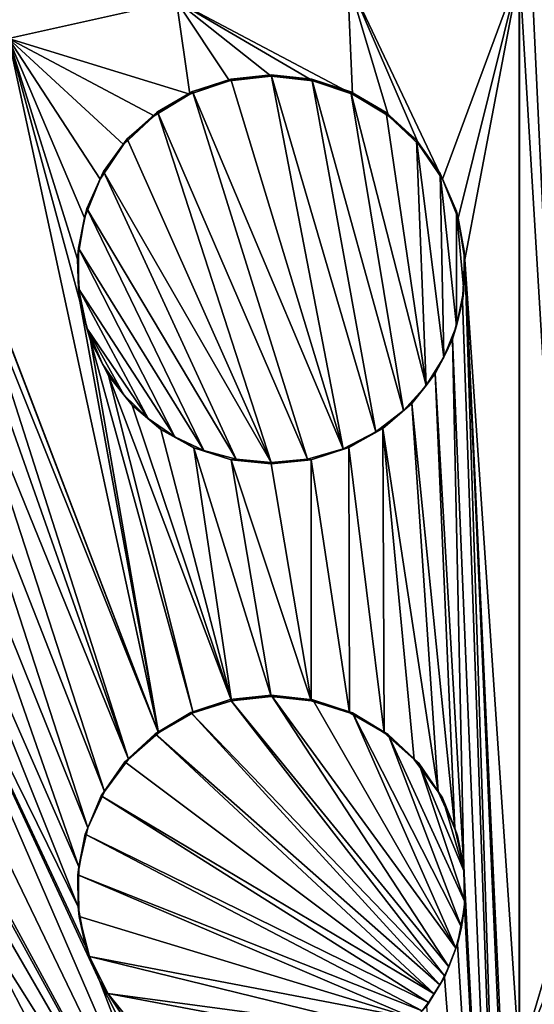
# Model space of a CAD drawing. Header units: metres. Extents: x -24 to 72, y -247 to 22.
# Tile 290 of 573: x -0.644 to 0.02, y -184.28 to -183.011. Entities that reach past the tile are written whole.
import ezdxf

# ---------------------------------------------------------------- set-up
doc = ezdxf.new("R2010")
doc.units = ezdxf.units.M
doc.layers.add('solid_509589_MEDIA_SW0001', color=7, linetype='CONTINUOUS')

msp = doc.modelspace()

# ---------------------------------------------------------------- linework, layer by layer
at = {"layer": 'solid_509589_MEDIA_SW0001'}
for points in [[(-0.914482, -196.50621, 277.96283), (-1.273931, -103.115448, 276.353119), (0.000003, -103.116188, 276.310883)], [(-0.914482, -196.50621, 277.96283), (0.000003, -103.116188, 276.310883), (0.000003, -103.316154, 276.314362)], [(0.000003, -195.803818, 277.928741), (0.000003, -103.316154, 276.314362), (1.273439, -103.115448, 276.353088)], [(0.000004, -196.487045, 277.940674), (0.000003, -195.803818, 277.928741), (1.273439, -103.115448, 276.353088)], [(0.915195, -196.506195, 277.96286), (0.000004, -196.487045, 277.940674), (1.273439, -103.115448, 276.353088)], [(-0.914482, -196.50621, 277.96283), (0.000003, -103.316154, 276.314362), (0.000003, -195.803818, 277.928741)], [(0.071027, -184.116257, 309.277771), (0.000454, -182.620438, 309.216431), (0.000455, -182.948074, 309.234467)], [(0.071172, -183.31459, 309.251526), (0.086259, -182.62149, 309.2164), (0.000454, -182.620438, 309.216431)], [(0.071172, -183.31459, 309.251526), (0.000454, -182.620438, 309.216431), (0.071027, -184.116257, 309.277771)], [(-0.745839, -182.663818, 309.212433), (-0.658258, -183.034805, 309.233734), (-0.441493, -182.98674, 309.234161)], [(-0.098686, -183.216431, 309.247223), (0.000455, -182.948074, 309.234467), (-0.221364, -182.957748, 309.234406)], [(-0.098686, -183.216431, 309.247223), (-0.07867, -183.266602, 309.249481), (0.000455, -182.948074, 309.234467)], [(-0.07867, -183.266602, 309.249481), (-0.069914, -183.319931, 309.25177), (0.000455, -182.948074, 309.234467)], [(-0.069914, -183.319931, 309.25177), (0.000453, -184.353119, 309.282654), (0.000455, -182.948074, 309.234467)], [(0.071027, -184.116257, 309.277771), (0.000455, -182.948074, 309.234467), (0.000453, -184.353119, 309.282654)], [(-0.214603, -183.106735, 309.24176), (-0.221364, -182.957748, 309.234406), (-0.441493, -182.98674, 309.234161)], [(-0.129033, -183.171722, 309.245117), (-0.098686, -183.216431, 309.247223), (-0.221364, -182.957748, 309.234406)], [(-0.16829, -183.134567, 309.243286), (-0.129033, -183.171722, 309.245117), (-0.221364, -182.957748, 309.234406)], [(-0.214603, -183.106735, 309.24176), (-0.16829, -183.134567, 309.243286), (-0.221364, -182.957748, 309.234406)], [(-0.424397, -183.10672, 309.240204), (-0.441493, -182.98674, 309.234161), (-0.658258, -183.034805, 309.233734)], [(-0.265816, -183.089508, 309.240662), (-0.214603, -183.106735, 309.24176), (-0.441493, -182.98674, 309.234161)], [(-0.319545, -183.083679, 309.240021), (-0.265816, -183.089508, 309.240662), (-0.441493, -182.98674, 309.234161)], [(-0.373237, -183.089508, 309.239868), (-0.319545, -183.083679, 309.240021), (-0.441493, -182.98674, 309.234161)], [(-0.424397, -183.10672, 309.240204), (-0.373237, -183.089508, 309.239868), (-0.441493, -182.98674, 309.234161)], [(-0.464999, -183.929932, 309.270599), (-0.658258, -183.034805, 309.233734), (-0.738337, -183.217194, 309.240936)], [(-0.566341, -183.373444, 309.250305), (-0.658258, -183.034805, 309.233734), (-0.464999, -183.929932, 309.270599)], [(-0.470687, -183.134521, 309.240997), (-0.424397, -183.10672, 309.240204), (-0.658258, -183.034805, 309.233734)], [(-0.509929, -183.171616, 309.242279), (-0.470687, -183.134521, 309.240997), (-0.658258, -183.034805, 309.233734)], [(-0.540278, -183.216248, 309.243896), (-0.509929, -183.171616, 309.242279), (-0.658258, -183.034805, 309.233734)], [(-0.560338, -183.266373, 309.24585), (-0.540278, -183.216248, 309.243896), (-0.658258, -183.034805, 309.233734)], [(-0.569158, -183.319641, 309.248016), (-0.560338, -183.266373, 309.24585), (-0.658258, -183.034805, 309.233734)], [(-0.566341, -183.373444, 309.250305), (-0.569158, -183.319641, 309.248016), (-0.658258, -183.034805, 309.233734)], [(-0.371453, -183.087387, 309.339874), (-0.373237, -183.089508, 309.239868), (-0.421091, -183.103485, 309.340179)], [(-0.371453, -183.087387, 309.339874), (-0.421091, -183.103485, 309.340179), (-0.22684, -183.563812, 309.360901)], [(-0.31953, -183.081924, 309.340057), (-0.319545, -183.083679, 309.240021), (-0.373237, -183.089508, 309.239868)], [(-0.371453, -183.087387, 309.339874), (-0.31953, -183.081924, 309.340057), (-0.373237, -183.089508, 309.239868)], [(-0.371453, -183.087387, 309.339874), (-0.22684, -183.563812, 309.360901), (-0.31953, -183.081924, 309.340057)], [(-0.267046, -183.087494, 309.340668), (-0.319545, -183.083679, 309.240021), (-0.31953, -183.081924, 309.340057)], [(-0.267046, -183.087494, 309.340668), (-0.265816, -183.089508, 309.240662), (-0.319545, -183.083679, 309.240021)], [(-0.184838, -183.542252, 309.360291), (-0.267046, -183.087494, 309.340668), (-0.31953, -183.081924, 309.340057)], [(-0.22684, -183.563812, 309.360901), (-0.184838, -183.542252, 309.360291), (-0.31953, -183.081924, 309.340057)], [(-0.216906, -183.103943, 309.341736), (-0.265816, -183.089508, 309.240662), (-0.267046, -183.087494, 309.340668)], [(-0.149029, -183.514496, 309.359406), (-0.216906, -183.103943, 309.341736), (-0.267046, -183.087494, 309.340668)], [(-0.184838, -183.542252, 309.360291), (-0.149029, -183.514496, 309.359406), (-0.267046, -183.087494, 309.340668)], [(-0.421091, -183.103485, 309.340179), (-0.373237, -183.089508, 309.239868), (-0.424397, -183.10672, 309.240204)], [(-0.216906, -183.103943, 309.341736), (-0.214603, -183.106735, 309.24176), (-0.265816, -183.089508, 309.240662)], [(-0.466308, -183.129547, 309.340942), (-0.424397, -183.10672, 309.240204), (-0.470687, -183.134521, 309.240997)], [(-0.421091, -183.103485, 309.340179), (-0.424397, -183.10672, 309.240204), (-0.466308, -183.129547, 309.340942)], [(-0.421091, -183.103485, 309.340179), (-0.466308, -183.129547, 309.340942), (-0.272857, -183.57724, 309.361115)], [(-0.421091, -183.103485, 309.340179), (-0.272857, -183.57724, 309.361115), (-0.22684, -183.563812, 309.360901)], [(-0.171338, -183.130539, 309.343201), (-0.214603, -183.106735, 309.24176), (-0.216906, -183.103943, 309.341736)], [(-0.119923, -183.482193, 309.358276), (-0.171338, -183.130539, 309.343201), (-0.216906, -183.103943, 309.341736)], [(-0.149029, -183.514496, 309.359406), (-0.119923, -183.482193, 309.358276), (-0.216906, -183.103943, 309.341736)], [(-0.171338, -183.130539, 309.343201), (-0.16829, -183.134567, 309.243286), (-0.214603, -183.106735, 309.24176)], [(-0.505138, -183.164429, 309.342102), (-0.470687, -183.134521, 309.240997), (-0.509929, -183.171616, 309.242279)], [(-0.466308, -183.129547, 309.340942), (-0.470687, -183.134521, 309.240997), (-0.505138, -183.164429, 309.342102)], [(-0.466308, -183.129547, 309.340942), (-0.505138, -183.164429, 309.342102), (-0.31953, -183.581635, 309.360931)], [(-0.466308, -183.129547, 309.340942), (-0.31953, -183.581635, 309.360931), (-0.272857, -183.57724, 309.361115)], [(-0.132362, -183.166122, 309.344971), (-0.16829, -183.134567, 309.243286), (-0.171338, -183.130539, 309.343201)], [(-0.119923, -183.482193, 309.358276), (-0.132362, -183.166122, 309.344971), (-0.171338, -183.130539, 309.343201)], [(-0.132362, -183.166122, 309.344971), (-0.129033, -183.171722, 309.245117), (-0.16829, -183.134567, 309.243286)], [(-0.505138, -183.164429, 309.342102), (-0.509929, -183.171616, 309.242279), (-0.535877, -183.206604, 309.343628)], [(-0.505138, -183.164429, 309.342102), (-0.535877, -183.206604, 309.343628), (-0.31953, -183.581635, 309.360931)], [(-0.535877, -183.206604, 309.343628), (-0.509929, -183.171616, 309.242279), (-0.540278, -183.216248, 309.243896)], [(-0.101731, -183.209091, 309.346985), (-0.129033, -183.171722, 309.245117), (-0.132362, -183.166122, 309.344971)], [(-0.097177, -183.445969, 309.356934), (-0.101731, -183.209091, 309.346985), (-0.132362, -183.166122, 309.344971)], [(-0.119923, -183.482193, 309.358276), (-0.097177, -183.445969, 309.356934), (-0.132362, -183.166122, 309.344971)], [(-0.101731, -183.209091, 309.346985), (-0.098686, -183.216431, 309.247223), (-0.129033, -183.171722, 309.245117)], [(-0.535877, -183.206604, 309.343628), (-0.540278, -183.216248, 309.243896), (-0.557176, -183.254242, 309.345459)], [(-0.535877, -183.206604, 309.343628), (-0.557176, -183.254242, 309.345459), (-0.36497, -183.577484, 309.360443)], [(-0.535877, -183.206604, 309.343628), (-0.36497, -183.577484, 309.360443), (-0.31953, -183.581635, 309.360931)], [(-0.080811, -183.257538, 309.349182), (-0.098686, -183.216431, 309.247223), (-0.101731, -183.209091, 309.346985)], [(-0.080659, -183.405472, 309.355377), (-0.080811, -183.257538, 309.349182), (-0.101731, -183.209091, 309.346985)], [(-0.097177, -183.445969, 309.356934), (-0.080659, -183.405472, 309.355377), (-0.101731, -183.209091, 309.346985)], [(-0.464999, -183.929932, 309.270599), (-0.738337, -183.217194, 309.240936), (-0.718438, -183.267563, 309.2435)], [(-0.557176, -183.254242, 309.345459), (-0.540278, -183.216248, 309.243896), (-0.560338, -183.266373, 309.24585)], [(-0.080811, -183.257538, 309.349182), (-0.07867, -183.266602, 309.249481), (-0.098686, -183.216431, 309.247223)], [(-0.557176, -183.254242, 309.345459), (-0.560338, -183.266373, 309.24585), (-0.568115, -183.305267, 309.347534)], [(-0.557176, -183.254242, 309.345459), (-0.568115, -183.305267, 309.347534), (-0.406404, -183.566086, 309.35965)], [(-0.557176, -183.254242, 309.345459), (-0.406404, -183.566086, 309.35965), (-0.36497, -183.577484, 309.360443)], [(-0.568115, -183.305267, 309.347534), (-0.560338, -183.266373, 309.24585), (-0.569158, -183.319641, 309.248016)], [(-0.070557, -183.309128, 309.35141), (-0.07867, -183.266602, 309.249481), (-0.080811, -183.257538, 309.349182)], [(-0.071109, -183.359787, 309.353516), (-0.070557, -183.309128, 309.35141), (-0.080811, -183.257538, 309.349182)], [(-0.080659, -183.405472, 309.355377), (-0.071109, -183.359787, 309.353516), (-0.080811, -183.257538, 309.349182)], [(-0.070557, -183.309128, 309.35141), (-0.069914, -183.319931, 309.25177), (-0.07867, -183.266602, 309.249481)], [(-0.464999, -183.929932, 309.270599), (-0.718438, -183.267563, 309.2435), (-0.709904, -183.320236, 309.245911)], [(-0.568115, -183.305267, 309.347534), (-0.569158, -183.319641, 309.248016), (-0.568212, -183.357437, 309.349701)], [(-0.568115, -183.305267, 309.347534), (-0.568212, -183.357437, 309.349701), (-0.444025, -183.548477, 309.358612)], [(-0.568115, -183.305267, 309.347534), (-0.444025, -183.548477, 309.358612), (-0.406404, -183.566086, 309.35965)], [(-0.071109, -183.359787, 309.353516), (-0.069914, -183.319931, 309.25177), (-0.070557, -183.309128, 309.35141)], [(-0.503686, -183.964172, 309.271088), (-0.709904, -183.320236, 309.245911), (-0.71246, -183.371628, 309.248016)], [(-0.503686, -183.964172, 309.271088), (-0.464999, -183.929932, 309.270599), (-0.709904, -183.320236, 309.245911)], [(-0.568212, -183.357437, 309.349701), (-0.569158, -183.319641, 309.248016), (-0.566341, -183.373444, 309.250305)], [(-0.069914, -183.319931, 309.25177), (-0.072696, -183.373047, 309.253998), (0.000446, -185.493225, 309.286987)], [(-0.071109, -183.359787, 309.353516), (-0.072696, -183.373047, 309.253998), (-0.069914, -183.319931, 309.25177)], [(-0.069914, -183.319931, 309.25177), (0.000451, -184.839203, 309.2883), (0.000453, -184.353119, 309.282654)], [(-0.069914, -183.319931, 309.25177), (0.00045, -184.923157, 309.288696), (0.000451, -184.839203, 309.2883)], [(-0.069914, -183.319931, 309.25177), (0.000446, -185.493225, 309.286987), (0.00045, -184.923157, 309.288696)], [(-0.568212, -183.357437, 309.349701), (-0.566341, -183.373444, 309.250305), (-0.557421, -183.40863, 309.351929)], [(-0.568212, -183.357437, 309.349701), (-0.478361, -183.52475, 309.357361), (-0.444025, -183.548477, 309.358612)], [(-0.568212, -183.357437, 309.349701), (-0.557421, -183.40863, 309.351929), (-0.478361, -183.52475, 309.357361)], [(-0.080659, -183.405472, 309.355377), (-0.072696, -183.373047, 309.253998), (-0.071109, -183.359787, 309.353516)], [(-0.503686, -183.964172, 309.271088), (-0.71246, -183.371628, 309.248016), (-0.724979, -183.420029, 309.249756)], [(-0.552462, -183.424332, 309.252533), (-0.566341, -183.373444, 309.250305), (-0.464999, -183.929932, 309.270599)], [(-0.557421, -183.40863, 309.351929), (-0.566341, -183.373444, 309.250305), (-0.552462, -183.424332, 309.252533)], [(-0.072696, -183.373047, 309.253998), (-0.085912, -183.422409, 309.255951), (0.000446, -185.493225, 309.286987)], [(-0.080659, -183.405472, 309.355377), (-0.085912, -183.422409, 309.255951), (-0.072696, -183.373047, 309.253998)], [(-0.097177, -183.445969, 309.356934), (-0.085912, -183.422409, 309.255951), (-0.080659, -183.405472, 309.355377)], [(-0.557421, -183.40863, 309.351929), (-0.552462, -183.424332, 309.252533), (-0.536793, -183.455414, 309.354034)], [(-0.557421, -183.40863, 309.351929), (-0.509528, -183.494202, 309.355865), (-0.478361, -183.52475, 309.357361)], [(-0.557421, -183.40863, 309.351929), (-0.536793, -183.455414, 309.354034), (-0.509528, -183.494202, 309.355865)], [(-0.53451, -184.00563, 309.27179), (-0.724979, -183.420029, 309.249756), (-0.746679, -183.46463, 309.251129)], [(-0.53451, -184.00563, 309.27179), (-0.503686, -183.964172, 309.271088), (-0.724979, -183.420029, 309.249756)], [(-0.552462, -183.424332, 309.252533), (-0.464999, -183.929932, 309.270599), (-0.420112, -183.904388, 309.270355)], [(-0.529431, -183.469299, 309.254578), (-0.552462, -183.424332, 309.252533), (-0.420112, -183.904388, 309.270355)], [(-0.536793, -183.455414, 309.354034), (-0.552462, -183.424332, 309.252533), (-0.529431, -183.469299, 309.254578)], [(-0.085912, -183.422409, 309.255951), (-0.108018, -183.466675, 309.257629), (-0.071323, -184.103424, 309.277496)], [(-0.097177, -183.445969, 309.356934), (-0.108018, -183.466675, 309.257629), (-0.085912, -183.422409, 309.255951)], [(-0.085912, -183.422409, 309.255951), (-0.071323, -184.103424, 309.277496), (0.000446, -185.493225, 309.286987)], [(-0.536793, -183.455414, 309.354034), (-0.529431, -183.469299, 309.254578), (-0.509528, -183.494202, 309.355865)], [(-0.119923, -183.482193, 309.358276), (-0.108018, -183.466675, 309.257629), (-0.097177, -183.445969, 309.356934)], [(-0.556151, -184.052521, 309.272705), (-0.746679, -183.46463, 309.251129), (-0.777032, -183.504364, 309.252075)], [(-0.556151, -184.052521, 309.272705), (-0.53451, -184.00563, 309.27179), (-0.746679, -183.46463, 309.251129)], [(-0.529431, -183.469299, 309.254578), (-0.420112, -183.904388, 309.270355), (-0.370934, -183.888611, 309.270355)], [(-0.498983, -183.507523, 309.256409), (-0.529431, -183.469299, 309.254578), (-0.370934, -183.888611, 309.270355)], [(-0.509528, -183.494202, 309.355865), (-0.529431, -183.469299, 309.254578), (-0.498983, -183.507523, 309.256409)], [(-0.108018, -183.466675, 309.257629), (-0.138058, -183.505341, 309.259033), (-0.082784, -184.052917, 309.276245)], [(-0.119923, -183.482193, 309.358276), (-0.138058, -183.505341, 309.259033), (-0.108018, -183.466675, 309.257629)], [(-0.108018, -183.466675, 309.257629), (-0.082784, -184.052917, 309.276245), (-0.071323, -184.103424, 309.277496)], [(-0.149029, -183.514496, 309.359406), (-0.138058, -183.505341, 309.259033), (-0.119923, -183.482193, 309.358276)], [(-0.509528, -183.494202, 309.355865), (-0.498983, -183.507523, 309.256409), (-0.478361, -183.52475, 309.357361)], [(-0.567692, -184.102844, 309.273743), (-0.777032, -183.504364, 309.252075), (-0.815336, -183.537735, 309.252625)], [(-0.567692, -184.102844, 309.273743), (-0.556151, -184.052521, 309.272705), (-0.777032, -183.504364, 309.252075)], [(-0.46204, -183.538849, 309.257996), (-0.498983, -183.507523, 309.256409), (-0.370934, -183.888611, 309.270355)], [(-0.478361, -183.52475, 309.357361), (-0.498983, -183.507523, 309.256409), (-0.46204, -183.538849, 309.257996)], [(-0.138058, -183.505341, 309.259033), (-0.175424, -183.537674, 309.260101), (-0.104363, -184.005936, 309.275024)], [(-0.149029, -183.514496, 309.359406), (-0.175424, -183.537674, 309.260101), (-0.138058, -183.505341, 309.259033)], [(-0.138058, -183.505341, 309.259033), (-0.104363, -184.005936, 309.275024), (-0.082784, -184.052917, 309.276245)], [(-0.184838, -183.542252, 309.360291), (-0.175424, -183.537674, 309.260101), (-0.149029, -183.514496, 309.359406)], [(-0.478361, -183.52475, 309.357361), (-0.46204, -183.538849, 309.257996), (-0.444025, -183.548477, 309.358612)], [(-0.568638, -184.154526, 309.274902), (-0.815336, -183.537735, 309.252625), (-0.860118, -183.562897, 309.252655)], [(-0.568638, -184.154526, 309.274902), (-0.567692, -184.102844, 309.273743), (-0.815336, -183.537735, 309.252625)], [(-0.419162, -183.562698, 309.259338), (-0.46204, -183.538849, 309.257996), (-0.370934, -183.888611, 309.270355)], [(-0.444025, -183.548477, 309.358612), (-0.46204, -183.538849, 309.257996), (-0.419162, -183.562698, 309.259338)], [(-0.22684, -183.563812, 309.360901), (-0.219334, -183.562424, 309.260803), (-0.184838, -183.542252, 309.360291)], [(-0.175424, -183.537674, 309.260101), (-0.219334, -183.562424, 309.260803), (-0.173887, -183.930054, 309.272766)], [(-0.184838, -183.542252, 309.360291), (-0.219334, -183.562424, 309.260803), (-0.175424, -183.537674, 309.260101)], [(-0.175424, -183.537674, 309.260101), (-0.135177, -183.964371, 309.273834), (-0.104363, -184.005936, 309.275024)], [(-0.175424, -183.537674, 309.260101), (-0.173887, -183.930054, 309.272766), (-0.135177, -183.964371, 309.273834)], [(-0.444025, -183.548477, 309.358612), (-0.419162, -183.562698, 309.259338), (-0.406404, -183.566086, 309.35965)], [(-0.373064, -184.688919, 309.285553), (-0.860118, -183.562897, 309.252655), (-0.909063, -183.578384, 309.252167)], [(-0.540362, -184.250427, 309.277313), (-0.860118, -183.562897, 309.252655), (-0.373064, -184.688919, 309.285553)], [(-0.55903, -184.204956, 309.276123), (-0.568638, -184.154526, 309.274902), (-0.860118, -183.562897, 309.252655)], [(-0.540362, -184.250427, 309.277313), (-0.55903, -184.204956, 309.276123), (-0.860118, -183.562897, 309.252655)], [(-0.419162, -183.562698, 309.259338), (-0.370934, -183.888611, 309.270355), (-0.319546, -183.883255, 309.27063)], [(-0.371138, -183.578018, 309.260315), (-0.419162, -183.562698, 309.259338), (-0.319546, -183.883255, 309.27063)], [(-0.406404, -183.566086, 309.35965), (-0.419162, -183.562698, 309.259338), (-0.371138, -183.578018, 309.260315)], [(-0.406404, -183.566086, 309.35965), (-0.371138, -183.578018, 309.260315), (-0.36497, -183.577484, 309.360443)], [(-0.272857, -183.57724, 309.361115), (-0.268226, -183.578049, 309.261108), (-0.22684, -183.563812, 309.360901)], [(-0.219334, -183.562424, 309.260803), (-0.268226, -183.578049, 309.261108), (-0.218825, -183.904434, 309.271851)], [(-0.22684, -183.563812, 309.360901), (-0.268226, -183.578049, 309.261108), (-0.219334, -183.562424, 309.260803)], [(-0.219334, -183.562424, 309.260803), (-0.218825, -183.904434, 309.271851), (-0.173887, -183.930054, 309.272766)], [(-0.743506, -184.007507, 309.268677), (-0.373064, -184.688919, 309.285553), (-0.909063, -183.578384, 309.252167)], [(-0.36497, -183.577484, 309.360443), (-0.371138, -183.578018, 309.260315), (-0.319545, -183.583389, 309.260925)], [(-0.371138, -183.578018, 309.260315), (-0.319546, -183.883255, 309.27063), (-0.268077, -183.888611, 309.271118)], [(-0.371138, -183.578018, 309.260315), (-0.268077, -183.888611, 309.271118), (-0.319545, -183.583389, 309.260925)], [(-0.36497, -183.577484, 309.360443), (-0.319545, -183.583389, 309.260925), (-0.31953, -183.581635, 309.360931)], [(-0.268226, -183.578049, 309.261108), (-0.319545, -183.583389, 309.260925), (-0.268077, -183.888611, 309.271118)], [(-0.31953, -183.581635, 309.360931), (-0.319545, -183.583389, 309.260925), (-0.268226, -183.578049, 309.261108)], [(-0.31953, -183.581635, 309.360931), (-0.268226, -183.578049, 309.261108), (-0.272857, -183.57724, 309.361115)], [(-0.268226, -183.578049, 309.261108), (-0.268077, -183.888611, 309.271118), (-0.218825, -183.904434, 309.271851)], [(-0.775875, -184.763626, 309.280701), (-0.569089, -184.917984, 309.284882), (-1.793589, -183.688095, 309.227509)], [(-1.13062, -184.315689, 309.266846), (-1.793589, -183.688095, 309.227509), (-0.569089, -184.917984, 309.284882)], [(-0.372633, -183.887222, 309.370361), (-0.420112, -183.904388, 309.270355), (-0.423294, -183.904068, 309.370361)], [(-0.372633, -183.887222, 309.370361), (-0.423294, -183.904068, 309.370361), (-0.096052, -184.243454, 309.380493)], [(-0.372633, -183.887222, 309.370361), (-0.370934, -183.888611, 309.270355), (-0.420112, -183.904388, 309.270355)], [(-0.372633, -183.887222, 309.370361), (-0.31953, -183.881516, 309.370605), (-0.370934, -183.888611, 309.270355)], [(-0.372633, -183.887222, 309.370361), (-0.090548, -184.231735, 309.38028), (-0.31953, -183.881516, 309.370605)], [(-0.372633, -183.887222, 309.370361), (-0.096052, -184.243454, 309.380493), (-0.090548, -184.231735, 309.38028)], [(-0.31953, -183.881516, 309.370605), (-0.319546, -183.883255, 309.27063), (-0.370934, -183.888611, 309.270355)], [(-0.265918, -183.887329, 309.371155), (-0.319546, -183.883255, 309.27063), (-0.31953, -183.881516, 309.370605)], [(-0.265918, -183.887329, 309.371155), (-0.268077, -183.888611, 309.271118), (-0.319546, -183.883255, 309.27063)], [(-0.081425, -184.207596, 309.379791), (-0.265918, -183.887329, 309.371155), (-0.31953, -183.881516, 309.370605)], [(-0.090548, -184.231735, 309.38028), (-0.081425, -184.207596, 309.379791), (-0.31953, -183.881516, 309.370605)], [(-0.265918, -183.887329, 309.371155), (-0.218825, -183.904434, 309.271851), (-0.268077, -183.888611, 309.271118)], [(-0.214815, -183.90448, 309.371918), (-0.218825, -183.904434, 309.271851), (-0.265918, -183.887329, 309.371155)], [(-0.081425, -184.207596, 309.379791), (-0.214815, -183.90448, 309.371918), (-0.265918, -183.887329, 309.371155)], [(-0.423294, -183.904068, 309.370361), (-0.464999, -183.929932, 309.270599), (-0.469226, -183.93129, 309.370636)], [(-0.423294, -183.904068, 309.370361), (-0.469226, -183.93129, 309.370636), (-0.102265, -184.255066, 309.380737)], [(-0.423294, -183.904068, 309.370361), (-0.420112, -183.904388, 309.270355), (-0.464999, -183.929932, 309.270599)], [(-0.423294, -183.904068, 309.370361), (-0.102265, -184.255066, 309.380737), (-0.096052, -184.243454, 309.380493)], [(-0.214815, -183.90448, 309.371918), (-0.173887, -183.930054, 309.272766), (-0.218825, -183.904434, 309.271851)], [(-0.168573, -183.932205, 309.372894), (-0.173887, -183.930054, 309.272766), (-0.214815, -183.90448, 309.371918)], [(-0.074394, -184.180481, 309.379242), (-0.168573, -183.932205, 309.372894), (-0.214815, -183.90448, 309.371918)], [(-0.081425, -184.207596, 309.379791), (-0.074394, -184.180481, 309.379242), (-0.214815, -183.90448, 309.371918)], [(-0.469226, -183.93129, 309.370636), (-0.503686, -183.964172, 309.271088), (-0.508342, -183.967651, 309.371155)], [(-0.469226, -183.93129, 309.370636), (-0.508342, -183.967651, 309.371155), (-0.109236, -184.266586, 309.38092)], [(-0.469226, -183.93129, 309.370636), (-0.464999, -183.929932, 309.270599), (-0.503686, -183.964172, 309.271088)], [(-0.469226, -183.93129, 309.370636), (-0.109236, -184.266586, 309.38092), (-0.102265, -184.255066, 309.380737)], [(-0.168573, -183.932205, 309.372894), (-0.135177, -183.964371, 309.273834), (-0.173887, -183.930054, 309.272766)], [(-0.129363, -183.969177, 309.374023), (-0.135177, -183.964371, 309.273834), (-0.168573, -183.932205, 309.372894)], [(-0.070068, -184.147797, 309.37854), (-0.129363, -183.969177, 309.374023), (-0.168573, -183.932205, 309.372894)], [(-0.074394, -184.180481, 309.379242), (-0.070068, -184.147797, 309.37854), (-0.168573, -183.932205, 309.372894)], [(-0.508342, -183.967651, 309.371155), (-0.503686, -183.964172, 309.271088), (-0.53451, -184.00563, 309.27179)], [(-0.129363, -183.969177, 309.374023), (-0.104363, -184.005936, 309.275024), (-0.135177, -183.964371, 309.273834)], [(-0.508342, -183.967651, 309.371155), (-0.53451, -184.00563, 309.27179), (-0.538835, -184.01149, 309.371918)], [(-0.508342, -183.967651, 309.371155), (-0.538835, -184.01149, 309.371918), (-0.109236, -184.266586, 309.38092)], [(-0.098896, -184.013901, 309.375275), (-0.104363, -184.005936, 309.275024), (-0.129363, -183.969177, 309.374023)], [(-0.070573, -184.108627, 309.377625), (-0.098896, -184.013901, 309.375275), (-0.129363, -183.969177, 309.374023)], [(-0.070068, -184.147797, 309.37854), (-0.070573, -184.108627, 309.377625), (-0.129363, -183.969177, 309.374023)], [(-0.743506, -184.007507, 309.268677), (-0.722159, -184.054886, 309.270233), (-0.373064, -184.688919, 309.285553)], [(-0.538835, -184.01149, 309.371918), (-0.556151, -184.052521, 309.272705), (-0.559319, -184.060776, 309.372894)], [(-0.538835, -184.01149, 309.371918), (-0.559319, -184.060776, 309.372894), (-0.116865, -184.277771, 309.381134)], [(-0.538835, -184.01149, 309.371918), (-0.53451, -184.00563, 309.27179), (-0.556151, -184.052521, 309.272705)], [(-0.538835, -184.01149, 309.371918), (-0.116865, -184.277771, 309.381134), (-0.109236, -184.266586, 309.38092)], [(-0.098896, -184.013901, 309.375275), (-0.082784, -184.052917, 309.276245), (-0.104363, -184.005936, 309.275024)], [(-0.079142, -184.06279, 309.376526), (-0.082784, -184.052917, 309.276245), (-0.098896, -184.013901, 309.375275)], [(-0.070573, -184.108627, 309.377625), (-0.079142, -184.06279, 309.376526), (-0.098896, -184.013901, 309.375275)], [(-0.559319, -184.060776, 309.372894), (-0.556151, -184.052521, 309.272705), (-0.567692, -184.102844, 309.273743)], [(-0.079142, -184.06279, 309.376526), (-0.071323, -184.103424, 309.277496), (-0.082784, -184.052917, 309.276245)], [(-0.722159, -184.054886, 309.270233), (-0.71122, -184.104401, 309.271606), (-0.373064, -184.688919, 309.285553)], [(-0.559319, -184.060776, 309.372894), (-0.567692, -184.102844, 309.273743), (-0.568869, -184.113312, 309.374023)], [(-0.559319, -184.060776, 309.372894), (-0.568869, -184.113312, 309.374023), (-0.125035, -184.288467, 309.381317)], [(-0.559319, -184.060776, 309.372894), (-0.125035, -184.288467, 309.381317), (-0.116865, -184.277771, 309.381134)], [(-0.070573, -184.108627, 309.377625), (-0.071323, -184.103424, 309.277496), (-0.079142, -184.06279, 309.376526)], [(-0.71122, -184.104401, 309.271606), (-0.710303, -184.152679, 309.272736), (-0.373064, -184.688919, 309.285553)], [(-0.568869, -184.113312, 309.374023), (-0.567692, -184.102844, 309.273743), (-0.568638, -184.154526, 309.274902)], [(-0.071323, -184.103424, 309.277496), (-0.07047, -184.154633, 309.278656), (0.000446, -185.493225, 309.286987)], [(-0.070068, -184.147797, 309.37854), (-0.07047, -184.154633, 309.278656), (-0.071323, -184.103424, 309.277496)], [(-0.070068, -184.147797, 309.37854), (-0.071323, -184.103424, 309.277496), (-0.070573, -184.108627, 309.377625)], [(-0.568869, -184.113312, 309.374023), (-0.568638, -184.154526, 309.274902), (-0.567042, -184.166672, 309.375244)], [(-0.568869, -184.113312, 309.374023), (-0.133622, -184.298538, 309.38147), (-0.125035, -184.288467, 309.381317)], [(-0.568869, -184.113312, 309.374023), (-0.567042, -184.166672, 309.375244), (-0.133622, -184.298538, 309.38147)], [(0.073052, -184.169113, 309.278961), (0.071027, -184.116257, 309.277771), (0.000453, -184.353119, 309.282654)], [(-0.710303, -184.152679, 309.272736), (-0.718211, -184.198502, 309.27359), (-0.42409, -184.706039, 309.285217)], [(-0.710303, -184.152679, 309.272736), (-0.42409, -184.706039, 309.285217), (-0.373064, -184.688919, 309.285553)], [(-0.567042, -184.166672, 309.375244), (-0.568638, -184.154526, 309.274902), (-0.55903, -184.204956, 309.276123)], [(-0.07047, -184.154633, 309.278656), (-0.079331, -184.202408, 309.279663), (0.000446, -185.493225, 309.286987)], [(-0.074394, -184.180481, 309.379242), (-0.079331, -184.202408, 309.279663), (-0.07047, -184.154633, 309.278656)], [(-0.074394, -184.180481, 309.379242), (-0.07047, -184.154633, 309.278656), (-0.070068, -184.147797, 309.37854)], [(-0.567042, -184.166672, 309.375244), (-0.55903, -184.204956, 309.276123), (-0.553923, -184.218414, 309.376526)], [(-0.567042, -184.166672, 309.375244), (-0.553923, -184.218414, 309.376526), (-0.133622, -184.298538, 309.38147)], [(-0.081425, -184.207596, 309.379791), (-0.079331, -184.202408, 309.279663), (-0.074394, -184.180481, 309.379242)], [(0.073052, -184.169113, 309.278961), (0.000453, -184.353119, 309.282654), (0.088248, -184.840469, 309.288208)], [(-0.718211, -184.198502, 309.27359), (-0.734233, -184.241577, 309.2742), (-0.42409, -184.706039, 309.285217)], [(-0.553923, -184.218414, 309.376526), (-0.55903, -184.204956, 309.276123), (-0.540362, -184.250427, 309.277313)], [(-0.079331, -184.202408, 309.279663), (-0.096016, -184.245102, 309.280518), (0.000446, -185.493225, 309.286987)], [(-0.090548, -184.231735, 309.38028), (-0.096016, -184.245102, 309.280518), (-0.079331, -184.202408, 309.279663)], [(-0.090548, -184.231735, 309.38028), (-0.079331, -184.202408, 309.279663), (-0.081425, -184.207596, 309.379791)], [(-0.553923, -184.218414, 309.376526), (-0.540362, -184.250427, 309.277313), (-0.530115, -184.26619, 309.377777)], [(-0.553923, -184.218414, 309.376526), (-0.151839, -184.316803, 309.381744), (-0.133622, -184.298538, 309.38147)], [(-0.553923, -184.218414, 309.376526), (-0.530115, -184.26619, 309.377777), (-0.151839, -184.316803, 309.381744)], [(-0.734233, -184.241577, 309.2742), (-0.758048, -184.281235, 309.274567), (-0.470272, -184.733688, 309.284973)], [(-0.734233, -184.241577, 309.2742), (-0.470272, -184.733688, 309.284973), (-0.42409, -184.706039, 309.285217)], [(-0.102265, -184.255066, 309.380737), (-0.096016, -184.245102, 309.280518), (-0.096052, -184.243454, 309.380493)], [(-0.096052, -184.243454, 309.380493), (-0.096016, -184.245102, 309.280518), (-0.090548, -184.231735, 309.38028)], [(-0.540362, -184.250427, 309.277313), (-0.373064, -184.688919, 309.285553), (-0.319549, -184.683121, 309.285919)], [(-0.515158, -184.288864, 309.278381), (-0.540362, -184.250427, 309.277313), (-0.319549, -184.683121, 309.285919)], [(-0.530115, -184.26619, 309.377777), (-0.540362, -184.250427, 309.277313), (-0.515158, -184.288864, 309.278381)], [(-0.096016, -184.245102, 309.280518), (-0.119389, -184.282928, 309.281189), (0.000446, -185.493225, 309.286987)], [(-0.116865, -184.277771, 309.381134), (-0.119389, -184.282928, 309.281189), (-0.096016, -184.245102, 309.280518)], [(-0.116865, -184.277771, 309.381134), (-0.096016, -184.245102, 309.280518), (-0.109236, -184.266586, 309.38092)], [(-0.109236, -184.266586, 309.38092), (-0.096016, -184.245102, 309.280518), (-0.102265, -184.255066, 309.380737)], [(-0.530115, -184.26619, 309.377777), (-0.515158, -184.288864, 309.278381), (-0.496685, -184.307831, 309.378967)], [(-0.530115, -184.26619, 309.377777), (-0.172304, -184.333435, 309.381989), (-0.151839, -184.316803, 309.381744)], [(-0.530115, -184.26619, 309.377777), (-0.496685, -184.307831, 309.378967), (-0.172304, -184.333435, 309.381989)], [(-0.125035, -184.288467, 309.381317), (-0.119389, -184.282928, 309.281189), (-0.116865, -184.277771, 309.381134)]]:
    msp.add_3dface(points, dxfattribs=at)

doc.saveas('drawing.dxf')
